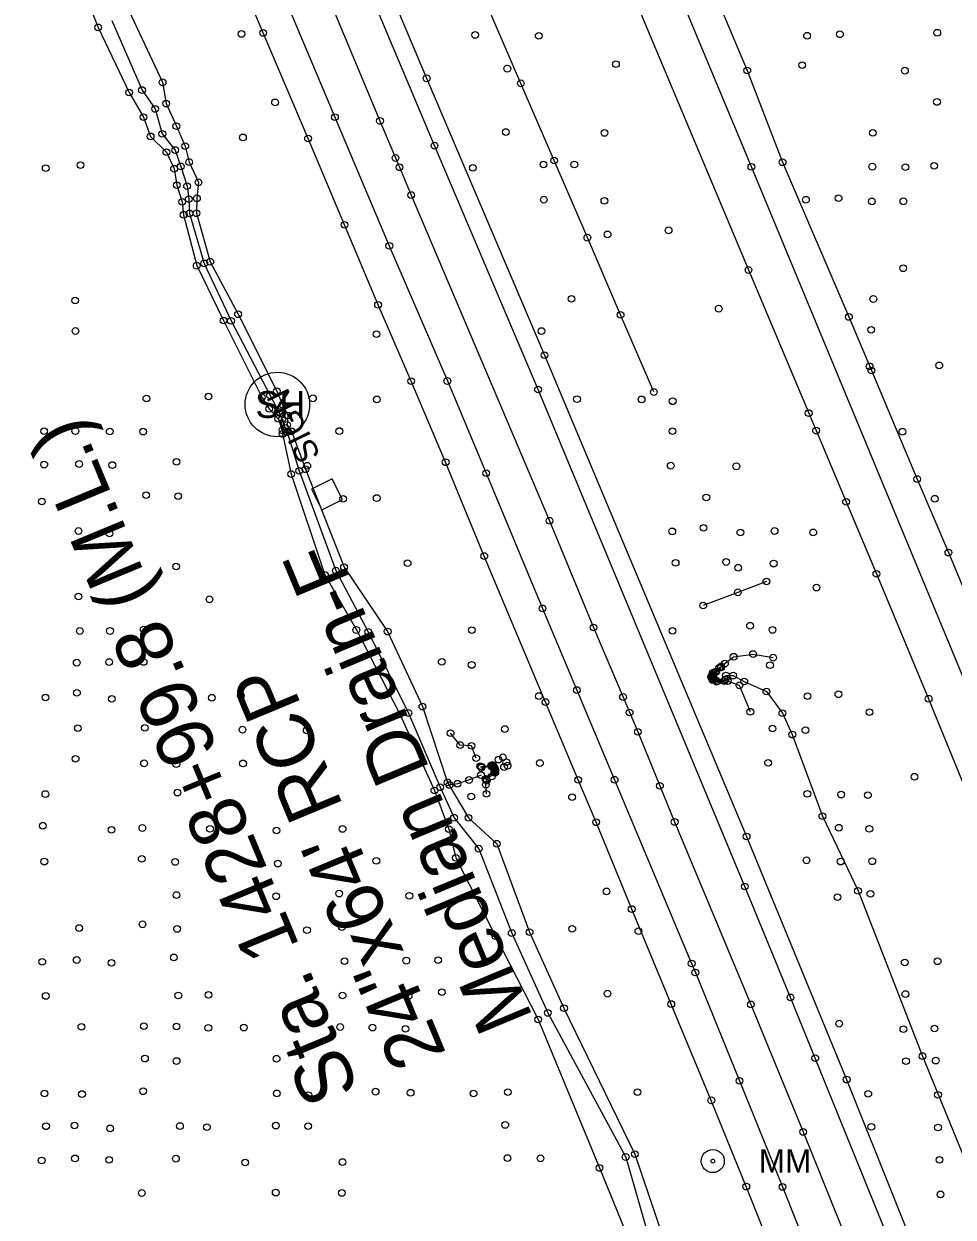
# Model space of a CAD drawing. Extents: x 20503438 to 20508873, y 7964251 to 7984667.
# Drawn here: x 20506022.2 to 20506298.8, y 7975470.8 to 7975825.9 of the extents above; entities that cross this region are included whole.
import ezdxf

# ---------------------------------------------------------------- set-up
doc = ezdxf.new("R2010")
doc.units = 0
for name, color, linetype in [('SurBreakLine', 7, 'Continuous'), ('SurConcreteSlab', 7, 'Continuous'), ('SurDikeDam', 7, 'Continuous'), ('SurDrainageArrowDown', 7, 'Continuous'), ('SurDrainageArrowUp', 7, 'Continuous'), ('SurEdgeRoadPaved', 7, 'Continuous'), ('SurEdgeShoulderPaved', 7, 'Continuous'), ('SurNaturalCells', 7, 'Continuous'), ('SurPointsNonDTM', 7, 'Continuous'), ('SurRoadPoints', 7, 'Continuous'), ('SurSurveyPoints', 7, 'Continuous'), ('SurTxtDrainage', 7, 'Continuous')]:
    doc.layers.add(name, color=color, linetype=linetype)

msp = doc.modelspace()

# ---------------------------------------------------------------- linework, layer by layer
at = {"layer": 'SurBreakLine'}
for points in [[(20505948.4, 7976440.27), (20505966.85, 7976397.06), (20506023.36, 7976261.75), (20506041.13, 7976219.76), (20506046.8, 7976206.26), (20506065.51, 7976161.54), (20506080.11, 7976126.62), (20506096.34, 7976088.07), (20506109.89, 7976056.1), (20506152.29, 7975956.2), (20506170.93, 7975911.54), (20506188.78, 7975869.57), (20506237.85, 7975752.64), (20506255.76, 7975710.06), (20506257.96, 7975704.85), (20506266.89, 7975683.65), (20506275.92, 7975662.23), (20506291.46, 7975625.08), (20506306.43, 7975588.4), (20506320.89, 7975553.64), (20506349.14, 7975482.98), (20506362.94, 7975447.73)], [(20506035.97, 7975845.81), (20506044.28, 7975824.82), (20506053.54, 7975805.46), (20506057.79, 7975798.12), (20506059.91, 7975792.38), (20506064.6, 7975787.68), (20506066.88, 7975782.77), (20506067.72, 7975777.87), (20506069.28, 7975772.92), (20506069.74, 7975769.07), (20506073.62, 7975753.93), (20506081.58, 7975737.59), (20506093.02, 7975714.8), (20506095.2, 7975711.32), (20506097.9, 7975708.34), (20506099.2, 7975704.94), (20506099.2, 7975703.86), (20506101.75, 7975691.91), (20506111.73, 7975661.94), (20506121.13, 7975645.52), (20506134.06, 7975620.43), (20506144.37, 7975597.78), (20506148.64, 7975586.25), (20506150.75, 7975577.71), (20506162.51, 7975554.47), (20506175.24, 7975529.63), (20506193.49, 7975485.46), (20506211.46, 7975441.43)], [(20506053.38, 7975829.85), (20506063.47, 7975808.48), (20506064.52, 7975802.14), (20506067.56, 7975795.42), (20506070.22, 7975789.47), (20506071.37, 7975784.76), (20506074.15, 7975778.72), (20506073.69, 7975773.96), (20506073.53, 7975769.51), (20506077.66, 7975755.1), (20506085.93, 7975739.46), (20506097.46, 7975716.57), (20506099.15, 7975712.59), (20506100.78, 7975709.34), (20506100.54, 7975706.51), (20506101.82, 7975704.66), (20506105.97, 7975693.34), (20506117.47, 7975664.18), (20506130.45, 7975645.04), (20506140.79, 7975622.73), (20506148.26, 7975600.18), (20506154.52, 7975589.65), (20506162.95, 7975581.92), (20506172.7, 7975555.61), (20506182.93, 7975533.02), (20506204.02, 7975489.57), (20506218.94, 7975445.66)], [(20506113.52, 7975831.94), (20506128.17, 7975796.98), (20506132.8, 7975785.96), (20506133.96, 7975783.2), (20506137.43, 7975774.93), (20506178.6, 7975678.04), (20506191.71, 7975646.27), (20506200.51, 7975625.58), (20506204.91, 7975615.23), (20506211.49, 7975599.14), (20506215.87, 7975588.4), (20506238.54, 7975534.12), (20506254.12, 7975496.18), (20506268.1, 7975461.5)], [(20506238.4, 7975621.2), (20506235.15, 7975629.05), (20506231.64, 7975630.28), (20506230.62, 7975630.33), (20506228.33, 7975630.14), (20506227.16, 7975630.67), (20506226.74, 7975631.61), (20506227.27, 7975632.74), (20506229.1, 7975634.26), (20506229.68, 7975634.69), (20506230.84, 7975635.52), (20506233.42, 7975637.57), (20506239.21, 7975638.37), (20506245.2, 7975637.29)], [(20506156.82, 7975607.37), (20506155.41, 7975611.05), (20506152.03, 7975611.29), (20506149.19, 7975614.82)], [(20506159.86, 7975596.78), (20506159.69, 7975599.5), (20506159.95, 7975600.7)]]:
    msp.add_lwpolyline(points, dxfattribs=at)
at = {"layer": 'SurConcreteSlab'}
for points in [[(20506229.68, 7975634.36), (20506228.19, 7975633.02), (20506227.26, 7975632.12), (20506227.16, 7975632.01), (20506227.04, 7975631.43), (20506227.41, 7975630.85), (20506228.07, 7975630.59), (20506230.99, 7975630.82), (20506230.74, 7975630.4), (20506228.52, 7975630.21), (20506227.19, 7975630.88), (20506227.05, 7975631.17), (20506226.95, 7975631.91), (20506227.84, 7975633.06), (20506229.21, 7975634.31)], [(20506159.63, 7975601.24), (20506162.23, 7975603.47), (20506162.2, 7975604.05), (20506161.96, 7975604.47), (20506161.5, 7975604.84), (20506158.33, 7975604.56), (20506158.32, 7975604.9), (20506161.29, 7975605.17), (20506162.09, 7975604.76), (20506162.34, 7975604.34), (20506162.48, 7975603.77), (20506162.22, 7975603.09), (20506159.88, 7975600.87)]]:
    msp.add_lwpolyline(points, close=True, dxfattribs=at)
at = {"layer": 'SurDikeDam'}
msp.add_lwpolyline([(20506243.18, 7975659.95), (20506234.69, 7975656.72), (20506224.39, 7975652.83)], dxfattribs=at)
at = {"layer": 'SurDrainageArrowDown'}
for points in [[(20506209.68, 7975716.34), (20506199.78, 7975739.3), (20506189.89, 7975762.26), (20506179.99, 7975785.21), (20506170.1, 7975808.17), (20506160.2, 7975831.13), (20506150.31, 7975854.09), (20506140.42, 7975877.04), (20506130.52, 7975900), (20506120.64, 7975922.97), (20506110.83, 7975945.96), (20506101.02, 7975968.95), (20506091.21, 7975991.95), (20506081.4, 7976014.94), (20506071.59, 7976037.93), (20506061.78, 7976060.93), (20506052.23, 7976084.03), (20506042.81, 7976107.19), (20506033.39, 7976130.35), (20506023.98, 7976153.51), (20506014.56, 7976176.66), (20506014.08, 7976177.84)], [(20506158.24, 7975602.36), (20506154.69, 7975600.89), (20506151.22, 7975599.78), (20506148.89, 7975599.39)]]:
    msp.add_lwpolyline(points, dxfattribs=at)
at = {"layer": 'SurDrainageArrowUp'}
for points in [[(20506048.33, 7975826.92), (20506057.34, 7975806.17), (20506061.24, 7975800.56), (20506063.39, 7975793.17), (20506067.19, 7975788.32), (20506068.86, 7975783.46), (20506070.76, 7975777.57), (20506071.25, 7975773.73), (20506071.49, 7975769.47), (20506075.87, 7975754.6), (20506083.83, 7975737.53), (20506095.45, 7975715.32), (20506098.07, 7975710.44), (20506099.08, 7975708.35), (20506099.83, 7975705.65), (20506100.53, 7975704.36), (20506104.15, 7975692.87), (20506115.04, 7975663.18), (20506124.67, 7975644.95), (20506136.63, 7975620.82), (20506146.08, 7975598.73), (20506150.21, 7975589.66), (20506157.56, 7975580.45), (20506167.38, 7975555.34), (20506178.14, 7975531.57), (20506201.29, 7975488.71), (20506214.15, 7975443.99)], [(20506231.15, 7975631.95), (20506233.26, 7975631.96), (20506236.58, 7975630.18), (20506243.17, 7975627.24), (20506247.93, 7975620.78), (20506250.89, 7975614.39), (20506259.85, 7975590.11), (20506270.44, 7975567.92), (20506289.62, 7975518.74), (20506308.54, 7975472.45)]]:
    msp.add_lwpolyline(points, dxfattribs=at)
at = {"layer": 'SurEdgeRoadPaved'}
for points in [[(20506278.91, 7975465.84), (20506257.71, 7975518.12), (20506250.34, 7975536.21), (20506236.76, 7975569.18), (20506175.22, 7975717.06), (20506144.4, 7975789.63), (20506112.25, 7975866.01), (20506069.58, 7975966.38), (20506037.98, 7976041.41), (20506015.97, 7976094.11), (20505947.59, 7976255.69), (20505927.83, 7976303), (20505916.28, 7976330.64), (20505901.17, 7976367.49), (20505888.02, 7976400.52), (20505875.61, 7976430.87)], [(20506375.71, 7975448.39), (20506362.64, 7975481.5), (20506329.83, 7975562.96), (20506317.59, 7975593.18), (20506238.7, 7975783.34), (20506212.9, 7975845.26), (20506167.37, 7975951.08), (20506129.46, 7976040.57), (20506122.49, 7976056.94), (20506110.39, 7976085.68), (20506105.99, 7976096.14), (20506091.81, 7976130.11), (20506074.2, 7976171.54), (20506054.82, 7976217.77), (20506019.21, 7976302.51), (20505976.84, 7976403.26), (20505970.11, 7976419.35)], [(20506255.81, 7975433.25), (20506237.19, 7975479.91), (20506226.78, 7975505.57), (20506214.87, 7975534.22), (20506203.08, 7975562.49), (20506192.5, 7975588.31), (20506187.17, 7975600.94), (20506177.43, 7975624.08), (20506159.21, 7975667.51), (20506147.71, 7975695.43), (20506137.43, 7975719.56), (20506127.59, 7975742.28), (20506117.61, 7975766.06), (20506106.77, 7975791.77), (20506093.39, 7975823.17), (20506078.53, 7975858.38)], [(20506092.07, 7975851.84), (20506114.77, 7975798.09), (20506130.95, 7975759.82), (20506148.22, 7975719.61), (20506159.79, 7975692.2), (20506176.52, 7975651.95), (20506186.76, 7975627.64), (20506197.99, 7975600.97), (20506220.93, 7975546.31), (20506222.03, 7975543.62), (20506235.18, 7975511.38), (20506247.96, 7975479.81), (20506260.54, 7975448.2)], [(20506224.55, 7975842.62), (20506237.48, 7975811.98), (20506247.99, 7975784.68), (20506267.74, 7975738.67), (20506274.43, 7975722.73), (20506288.04, 7975690.44), (20506297.34, 7975668.54), (20506312.57, 7975632.21), (20506320.06, 7975614), (20506326.48, 7975598.39), (20506339.33, 7975566.89), (20506347.1, 7975547.76), (20506354.98, 7975528.34), (20506367.4, 7975497.02), (20506382.84, 7975458.29)]]:
    msp.add_lwpolyline(points, dxfattribs=at)
at = {"layer": 'SurEdgeShoulderPaved'}
msp.add_lwpolyline([(20505889.98, 7976411.65), (20505895.55, 7976397.9), (20505920.61, 7976336.44), (20505950.34, 7976264.44), (20506010.6, 7976121.59), (20506025.61, 7976085.79), (20506040.8, 7976049.02), (20506074.56, 7975969.59), (20506097.02, 7975916.55), (20506142.06, 7975809.67), (20506177.13, 7975727.28), (20506237.29, 7975584.09), (20506267.06, 7975511.74), (20506296.53, 7975437.96)], dxfattribs=at)
at = {"layer": 'SurNaturalCells'}
msp.add_circle((20506097.63, 7975712.61), 9.59, dxfattribs=at)
at = {"layer": 'SurPointsNonDTM'}
msp.add_circle((20506202.46, 7975620.99), 1, dxfattribs=at)
at = {"layer": 'SurRoadPoints'}
msp.add_lwpolyline([(20506115.47, 7975687.4), (20506115.47, 7975687.4), (20506113.96, 7975690.47), (20506107.81, 7975687.44), (20506110.84, 7975681.29), (20506116.99, 7975684.32), (20506115.47, 7975687.39)], dxfattribs=at)
for radius in [3.43, 0.571]:
    msp.add_circle((20506227.22, 7975487.5), radius, dxfattribs=at)
at = {"layer": 'SurSurveyPoints'}
for centre in [(20506044.28, 7975824.82), (20506086.95, 7975822.87), (20506093.39, 7975823.17), (20506156.48, 7975822.58), (20506175.42, 7975822.31), (20506255.28, 7975822.33), (20506265.06, 7975822.77), (20506294.04, 7975823.24), (20506166.07, 7975812.54), (20506198.4, 7975813.88), (20506237.48, 7975811.98), (20506253.82, 7975813.57), (20506284.41, 7975811.94), (20506063.47, 7975808.48), (20506142.06, 7975809.67), (20506170.1, 7975808.17), (20506053.54, 7975805.46), (20506057.34, 7975806.17), (20506061.24, 7975800.56), (20506064.52, 7975802.14), (20506096.95, 7975802.51), (20506293.95, 7975802.65), (20506057.79, 7975798.12), (20506114.77, 7975798.09), (20506128.17, 7975796.98), (20506063.39, 7975793.17), (20506067.56, 7975795.42), (20506165.62, 7975793.68), (20506195, 7975793.41), (20506274.87, 7975793.45), (20506059.91, 7975792.38), (20506087.39, 7975792.08), (20506106.77, 7975791.77), (20506144.4, 7975789.63), (20506064.6, 7975787.68), (20506067.19, 7975788.32), (20506070.22, 7975789.47), (20506028.68, 7975782.94), (20506039.05, 7975783.81), (20506066.88, 7975782.77), (20506068.86, 7975783.46), (20506071.37, 7975784.76), (20506132.8, 7975785.96), (20506133.96, 7975783.2), (20506155.81, 7975783.02), (20506176.85, 7975784.02), (20506179.99, 7975785.21), (20506186.01, 7975784.01), (20506238.7, 7975783.34), (20506247.99, 7975784.68), (20506274.7, 7975783.38), (20506284.54, 7975783.24), (20506293.1, 7975783.64), (20506067.72, 7975777.87), (20506070.76, 7975777.57), (20506074.15, 7975778.72), (20506069.28, 7975772.92), (20506071.25, 7975773.73), (20506073.69, 7975773.96), (20506137.43, 7975774.93), (20506176.94, 7975773.56), (20506194.95, 7975773.22), (20506254.94, 7975773.55), (20506264.67, 7975774), (20506274.54, 7975773.05), (20506283.95, 7975773.07), (20506069.74, 7975769.07), (20506071.49, 7975769.47), (20506073.53, 7975769.51), (20506117.61, 7975766.06), (20506189.89, 7975762.26), (20506195.91, 7975763.23), (20506214.06, 7975764.43), (20506130.95, 7975759.82), (20506075.87, 7975754.6), (20506077.66, 7975755.1), (20506073.62, 7975753.93), (20506237.85, 7975752.64), (20506283.89, 7975753.14), (20506037.45, 7975743.55), (20506185.17, 7975744.06), (20506275, 7975744), (20506127.59, 7975742.28), (20506228.98, 7975741.13), (20506081.58, 7975737.59), (20506083.83, 7975737.53), (20506085.93, 7975739.46), (20506199.78, 7975739.3), (20506267.74, 7975738.67), (20506037.54, 7975734.48), (20506127.15, 7975733.54), (20506176.22, 7975734.46), (20506274.35, 7975734.85), (20506177.13, 7975727.28), (20506273.89, 7975723.96), (20506274.43, 7975722.73), (20506294.62, 7975724.25), (20506137.43, 7975719.56), (20506148.22, 7975719.61), (20506095.45, 7975715.32), (20506097.46, 7975716.57), (20506175.22, 7975717.06), (20506209.68, 7975716.34), (20506058.65, 7975714.4), (20506077.13, 7975714.98), (20506093.02, 7975714.8), (20506099.15, 7975712.59), (20506108.22, 7975714.45), (20506127.24, 7975714.13), (20506186.81, 7975714.19), (20506206.04, 7975714.13), (20506215.28, 7975713.58), (20506095.2, 7975711.32), (20506097.9, 7975708.34), (20506098.07, 7975710.44), (20506099.08, 7975708.35), (20506100.78, 7975709.34), (20506255.76, 7975710.06), (20506028.21, 7975704.67), (20506037.5, 7975704.73), (20506047.73, 7975704.59), (20506057.7, 7975704.56), (20506099.2, 7975704.94), (20506099.83, 7975705.65), (20506100.54, 7975706.51), (20506101.82, 7975704.66), (20506116.07, 7975704.71), (20506215.22, 7975704.69), (20506257.96, 7975704.85), (20506283.65, 7975704.52), (20506099.2, 7975703.86), (20506100.53, 7975704.36), (20506028.25, 7975694.73), (20506038.61, 7975694.91), (20506048.51, 7975694.6), (20506067.62, 7975695.54), (20506106.53, 7975694.39), (20506147.71, 7975695.43), (20506214.7, 7975694.41), (20506234.23, 7975694.22), (20506101.75, 7975691.91), (20506104.15, 7975692.87), (20506105.97, 7975693.34), (20506159.79, 7975692.2), (20506288.04, 7975690.44), (20506027.51, 7975683.77), (20506058.56, 7975685.63), (20506068.09, 7975685.33), (20506117.21, 7975684.56), (20506127.19, 7975684.77), (20506225.29, 7975684.93), (20506266.89, 7975683.65), (20506293.27, 7975684.58), (20506178.6, 7975678.04), (20506038.42, 7975674.98), (20506047.64, 7975674.22), (20506215.17, 7975674.86), (20506224.47, 7975675.93), (20506235.43, 7975674.51), (20506245.62, 7975674.98), (20506257.13, 7975674.56), (20506136.38, 7975665.42), (20506159.21, 7975667.51), (20506216.16, 7975665.49), (20506231.21, 7975665.76), (20506297.34, 7975668.54), (20506067.52, 7975664.42), (20506111.73, 7975661.94), (20506115.04, 7975663.18), (20506117.47, 7975664.18), (20506234.79, 7975664.05), (20506245.33, 7975665.28), (20506275.92, 7975662.23), (20506243.18, 7975659.95), (20506038.41, 7975655.48), (20506234.69, 7975656.72), (20506258.07, 7975658.14), (20506077.44, 7975654.64), (20506176.52, 7975651.95), (20506224.39, 7975652.83), (20506038.82, 7975645.22), (20506047.82, 7975645.23), (20506057.86, 7975645.68), (20506121.13, 7975645.52), (20506124.67, 7975644.95), (20506130.45, 7975645.04), (20506155.52, 7975645.46), (20506191.71, 7975646.27), (20506215.23, 7975645.29), (20506238.32, 7975646.79), (20506244.98, 7975645.53), (20506233.42, 7975637.57), (20506239.21, 7975638.37), (20506245.2, 7975637.29), (20506037.92, 7975635.8), (20506047.56, 7975635.99), (20506057.82, 7975636.01), (20506146.54, 7975636.03), (20506155.45, 7975635.13), (20506229.1, 7975634.26), (20506229.21, 7975634.31), (20506229.68, 7975634.69), (20506229.68, 7975634.36), (20506230.84, 7975635.52), (20506244.25, 7975635.06), (20506226.74, 7975631.61), (20506226.95, 7975631.91), (20506227.04, 7975631.43), (20506227.05, 7975631.17), (20506227.16, 7975632.01), (20506227.16, 7975630.67), (20506227.19, 7975630.88), (20506227.26, 7975632.12), (20506227.27, 7975632.74), (20506227.41, 7975630.85), (20506227.84, 7975633.06), (20506228.07, 7975630.59), (20506228.19, 7975633.02), (20506228.33, 7975630.14), (20506228.52, 7975630.21), (20506230.62, 7975630.33), (20506230.74, 7975630.4), (20506230.99, 7975630.82), (20506231.15, 7975631.95), (20506231.64, 7975630.28), (20506233.26, 7975631.96), (20506236.58, 7975630.18), (20506037.97, 7975626.82), (20506186.76, 7975627.64), (20506235.15, 7975629.05), (20506243.17, 7975627.24), (20506264.6, 7975626.4), (20506028.62, 7975625.45), (20506048.38, 7975625.04), (20506078.13, 7975625.36), (20506086.74, 7975625.89), (20506140.79, 7975622.73), (20506175.47, 7975625.86), (20506177.43, 7975624.08), (20506200.51, 7975625.58), (20506255.42, 7975625.85), (20506291.46, 7975625.08), (20506134.06, 7975620.43), (20506136.63, 7975620.82), (20506238.4, 7975621.2), (20506247.93, 7975620.78), (20506273.87, 7975621.07), (20506038.26, 7975616.32), (20506058.2, 7975616.4), (20506087.23, 7975615.87), (20506106.37, 7975615.66), (20506165.32, 7975616.04), (20506244.98, 7975616.23), (20506254.78, 7975615.7), (20506149.19, 7975614.82), (20506204.91, 7975615.23), (20506250.89, 7975614.39), (20506152.03, 7975611.29), (20506155.41, 7975611.05), (20506037.57, 7975607.2), (20506057.95, 7975605.84), (20506067.55, 7975605.62), (20506087.4, 7975605.82), (20506156.82, 7975607.37), (20506158.03, 7975604.97), (20506161.29, 7975605.17), (20506161.69, 7975605.39), (20506163.45, 7975606.95), (20506164.75, 7975607.63), (20506165.78, 7975606.21), (20506166.16, 7975605.15), (20506175.78, 7975605.92), (20506243.67, 7975606.01), (20506158.24, 7975602.36), (20506158.32, 7975604.9), (20506158.33, 7975604.56), (20506161.42, 7975601.91), (20506161.5, 7975604.84), (20506161.96, 7975604.47), (20506162.09, 7975604.76), (20506162.2, 7975604.05), (20506162.22, 7975603.09), (20506162.23, 7975603.47), (20506162.34, 7975604.34), (20506162.48, 7975603.77), (20506162.48, 7975603.03), (20506165.1, 7975604.76), (20506287.25, 7975601.86), (20506146.08, 7975598.73), (20506148.26, 7975600.18), (20506148.89, 7975599.39), (20506151.22, 7975599.78), (20506154.69, 7975600.89), (20506159.63, 7975601.24), (20506159.69, 7975599.5), (20506159.88, 7975600.87), (20506159.95, 7975600.7), (20506187.17, 7975600.94), (20506197.99, 7975600.97), (20506211.49, 7975599.14), (20506028.58, 7975596.71), (20506067.91, 7975597.14), (20506144.37, 7975597.78), (20506155.33, 7975595.97), (20506159.86, 7975596.78), (20506185.33, 7975595.77), (20506255.36, 7975596.79), (20506265.42, 7975596.55), (20506273.4, 7975596.37), (20506027.84, 7975587.28), (20506150.21, 7975589.66), (20506154.52, 7975589.65), (20506192.5, 7975588.31), (20506215.87, 7975588.4), (20506259.85, 7975590.11), (20506048.28, 7975586.05), (20506057.45, 7975586.61), (20506077.57, 7975586.36), (20506097.37, 7975585.86), (20506117.04, 7975586.33), (20506148.64, 7975586.25), (20506237.29, 7975584.09), (20506264.71, 7975586.68), (20506273.81, 7975586.34), (20506157.56, 7975580.45), (20506162.95, 7975581.92), (20506028.27, 7975576.61), (20506057.26, 7975577.45), (20506127.09, 7975576.83), (20506150.75, 7975577.71), (20506255.09, 7975576.98), (20506265.28, 7975576.61), (20506274.68, 7975576.7), (20506067.21, 7975576.5), (20506097.78, 7975576.02), (20506067.62, 7975566.66), (20506097.26, 7975566.3), (20506116.04, 7975567.08), (20506136.91, 7975566.43), (20506195.6, 7975567.74), (20506236.76, 7975569.18), (20506264.32, 7975566.01), (20506270.44, 7975567.92), (20506274.13, 7975567), (20506203.08, 7975562.49), (20506038.64, 7975556.83), (20506057.47, 7975557.94), (20506067.78, 7975556.58), (20506106.44, 7975556.22), (20506116.84, 7975557.08), (20506167.38, 7975555.34), (20506172.7, 7975555.61), (20506185.4, 7975556.62), (20506205.08, 7975555.91), (20506162.51, 7975554.47), (20506027.65, 7975546.8), (20506037.92, 7975547.33), (20506048.25, 7975546.49), (20506066.81, 7975548.11), (20506117.6, 7975546.99), (20506136, 7975547.14), (20506145.5, 7975547.27), (20506220.93, 7975546.31), (20506284.35, 7975546.6), (20506294.12, 7975546.95), (20506222.03, 7975543.62), (20506146.58, 7975537.77), (20506028.68, 7975536.64), (20506068.15, 7975536.78), (20506077.13, 7975536.97), (20506117.04, 7975536.77), (20506136.68, 7975536.55), (20506195.89, 7975537.32), (20506214.87, 7975534.22), (20506238.54, 7975534.12), (20506250.34, 7975536.21), (20506284.55, 7975537.2), (20506178.14, 7975531.57), (20506182.93, 7975533.02), (20506039.31, 7975527.45), (20506057.88, 7975527.66), (20506067.6, 7975527.53), (20506077.08, 7975527.15), (20506087.63, 7975527.22), (20506116.33, 7975527.39), (20506125.91, 7975527.22), (20506135.77, 7975526.87), (20506175.24, 7975529.63), (20506264.84, 7975528.38), (20506293.21, 7975526.96), (20506283.94, 7975526.77), (20506058.22, 7975517.99), (20506067.63, 7975517.27), (20506097.4, 7975517.96), (20506257.71, 7975518.12), (20506284.72, 7975517.23), (20506289.62, 7975518.74), (20506293.57, 7975517.39), (20506235.18, 7975511.38), (20506267.06, 7975511.74), (20506028.3, 7975507.59), (20506039.48, 7975507.44), (20506057.68, 7975508.28), (20506097.46, 7975507.63), (20506106.84, 7975507.09), (20506126.86, 7975508.15), (20506137.29, 7975507.83), (20506156.03, 7975507.59), (20506166.22, 7975507.99), (20506204.82, 7975507.99), (20506226.78, 7975505.57), (20506273.49, 7975507.51), (20506294.24, 7975507.21), (20506028.77, 7975497.86), (20506037.24, 7975498.1), (20506047.85, 7975497.23), (20506068.64, 7975497.93), (20506076.66, 7975497.6), (20506097.17, 7975498.06), (20506106.81, 7975497.9), (20506165.46, 7975498.26), (20506254.12, 7975496.18), (20506274.4, 7975497.71), (20506294.25, 7975497.51), (20506037.4, 7975488.29), (20506047.55, 7975487.88), (20506067.43, 7975488.22), (20506166.11, 7975488.4), (20506175.93, 7975488.32), (20506201.29, 7975488.71), (20506204.02, 7975489.57), (20506294.68, 7975487.87), (20506027.48, 7975487.66), (20506088.05, 7975487.07), (20506117, 7975487.2), (20506193.49, 7975485.46), (20506057.3, 7975478), (20506097.13, 7975478.12), (20506116.82, 7975478.02), (20506237.19, 7975479.91), (20506247.96, 7975479.81), (20506294.98, 7975477.58)]:
    msp.add_circle(centre, 1, dxfattribs=at)

# ---------------------------------------------------------------- texts
at = {"layer": 'SurNaturalCells'}
msp.add_text('SH', height=7.995, rotation=360, dxfattribs=at).set_placement((20506091.11, 7975708.61))
at = {"layer": 'SurRoadPoints'}
for s, rotation, p in [('SIGN', 116.2291, (20506110.58, 7975697.48)), ('MM', 360, (20506240.93, 7975484.01))]:
    msp.add_text(s, height=6.995, rotation=rotation, dxfattribs=at).set_placement(p)
at = {"layer": 'SurTxtDrainage'}
for s, p in [('Sta. 1428+99.8 (M.L.)', (20506122.14, 7975508.61)), ('Median Drain-F', (20506173.84, 7975530.11)), ('24"x64\' RCP', (20506147.99, 7975519.36))]:
    msp.add_text(s, height=16.8, rotation=112.5788, dxfattribs=at).set_placement(p)

doc.saveas('drawing.dxf')
